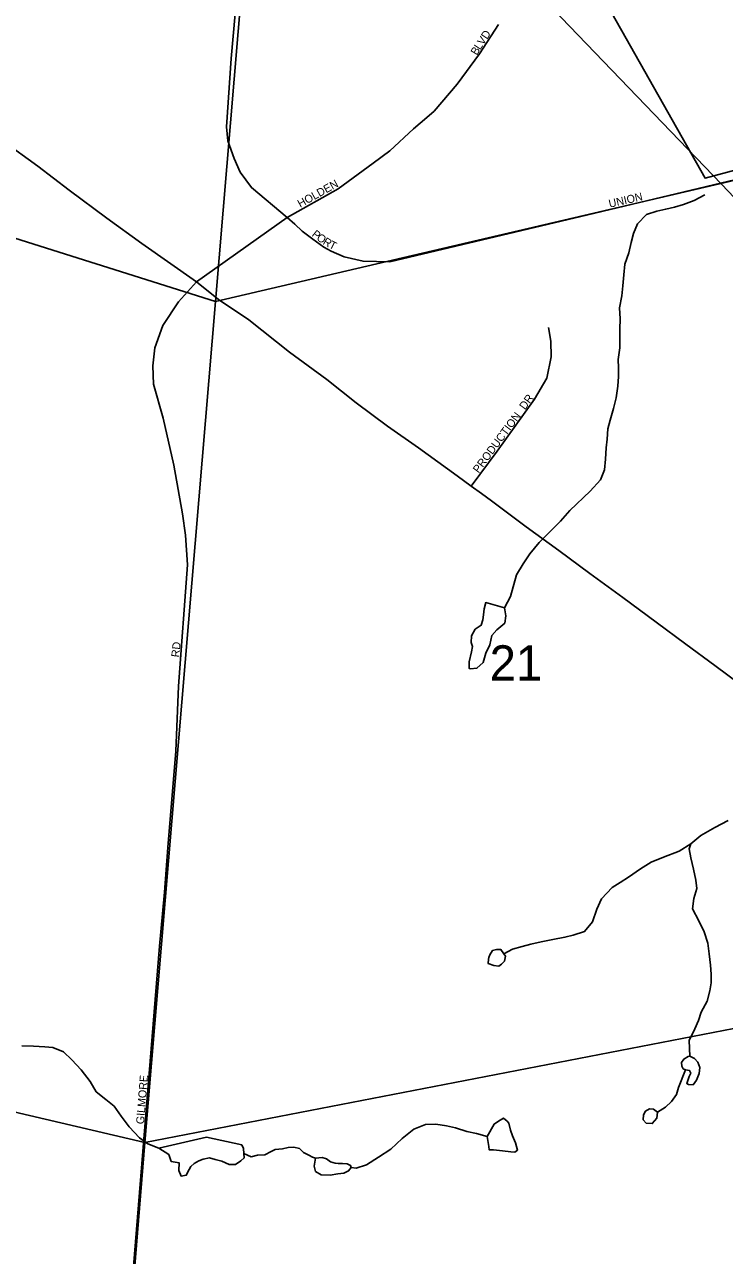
# Model space of a CAD drawing. Extents: x 1310247 to 1552180, y 377264 to 706493.
# Drawn here: x 1395630 to 1400004, y 485672 to 493363 of the extents above; entities that cross this region are included whole.
import ezdxf

# ---------------------------------------------------------------- set-up
doc = ezdxf.new("R2010")
doc.units = 0
for name, color, linetype in [('GM_X_City_Street', 7, 'Continuous'), ('GM_X_City_Street_Text', 7, 'Continuous'), ('GM_X_Corporation', 7, 'Continuous'), ('GM_X_Minor_River', 7, 'Continuous'), ('GM_X_Rail_Line', 7, 'Continuous'), ('GM_X_Section', 7, 'Continuous'), ('GM_X_Section_Text', 7, 'Continuous'), ('GM_X_State_Route', 7, 'Continuous')]:
    doc.layers.add(name, color=color, linetype=linetype)

msp = doc.modelspace()

# ---------------------------------------------------------------- linework, layer by layer
at = {"layer": 'GM_X_City_Street'}
for points in [[(1397270.1, 492156.8), (1397048, 492344.4), (1396977.2, 492439.5), (1396938.9, 492525), (1396900, 492637.3), (1396891.4, 492724.2), (1396921.6, 493150.5), (1397210.1, 496387.3), (1397265.6, 496918.7)], [(1398144.1, 492782.4), (1398189.3, 492821.1), (1398333.4, 492990.5), (1398473.5, 493180), (1398593.2, 493362.5)], [(1397270.1, 492156.8), (1397319.3, 492116.6), (1397365.8, 492072.5), (1397432.2, 492022.1), (1397500.5, 491972.3), (1397545.2, 491947.5), (1397626.9, 491910.5), (1397745.6, 491884.3), (1397912.1, 491879.2), (1399151.5, 492174), (1400486.6, 492493.1), (1401032.9, 492620.1), (1401943.2, 492821.7), (1402050.4, 492841.4), (1402114.6, 492842.7), (1402160.1, 492834.9)], [(1397808.6, 492496.2), (1397913.1, 492572.9), (1398059.9, 492710.3), (1398144.1, 492782.4)], [(1397270.1, 492156.8), (1397270.1, 492156.8), (1397590.1, 492335.8), (1397808.6, 492496.2)], [(1396703.9, 491755.2), (1397270.1, 492156.8)], [(1396381.4, 486474.1), (1396473.2, 487604.4), (1396503.6, 487941.3), (1396524.4, 488221), (1396574.4, 488821.5), (1396591.1, 489229.2), (1396647.6, 489986.8), (1396635.1, 490172), (1396616.7, 490305.8), (1396563.1, 490610.6), (1396496.4, 490903.5), (1396435.8, 491116.5), (1396431.6, 491229.6), (1396444.7, 491342), (1396492.9, 491483.1), (1396591.1, 491629.4), (1396703.9, 491755.2)], [(1398420.5, 490479.1), (1398583.3, 490697.1), (1398817.5, 491021.7), (1398894, 491152.7), (1398920.6, 491286.6), (1398918.4, 491384.9), (1398904, 491469.4)], [(1396142.8, 483709.9), (1396193.5, 484095.9), (1396225.1, 484551.2), (1396381.4, 486474.1)]]:
    msp.add_lwpolyline(points, dxfattribs=at)
at = {"layer": 'GM_X_Corporation'}
for points in [[(1397790.8, 501867.9), (1397344, 496894.2), (1399883.9, 492403.8), (1402179.6, 493020.2), (1402383.4, 495560.5), (1403636.5, 495282), (1403636.7, 497481.3), (1404236.7, 497681.3)], [(1404236.7, 497681.3), (1403636.7, 497481.3), (1403636.5, 495282), (1402383.4, 495560.5), (1402179.6, 493020.2), (1399883.9, 492403.8), (1397344, 496894.2), (1397790.8, 501867.9)]]:
    msp.add_lwpolyline(points, dxfattribs=at)
at = {"layer": 'GM_X_Minor_River'}
for points in [[(1399882.6, 492298), (1399815.4, 492263.7), (1399748.5, 492239.4), (1399691.8, 492220.8), (1399637.4, 492210.2), (1399582.8, 492197.6), (1399518, 492175.3), (1399460.2, 492118.6), (1399436.5, 492056.9), (1399420.9, 492001.1), (1399407.1, 491937.1), (1399383, 491865.4), (1399375.2, 491799.3), (1399369.3, 491729.2), (1399363.6, 491667), (1399349.5, 491593.1), (1399353.6, 491524.6), (1399349.8, 491458.4), (1399350.3, 491404.2), (1399350.6, 491341.9), (1399340.6, 491269.8), (1399343.2, 491217.5), (1399341.7, 491163.3), (1399338, 491103.1), (1399328, 491031), (1399310.1, 490963.2), (1399290.1, 490891.4), (1399276.5, 490837.5), (1399270.7, 490771.3), (1399265.2, 490717.2), (1399261.3, 490647), (1399255.4, 490580.8), (1399229.6, 490517.2), (1399165.5, 490446.6), (1399037.7, 490325.5), (1398979.7, 490258.7), (1398911.6, 490190.2), (1398845.6, 490125.7), (1398787.5, 490054.9), (1398745.7, 489993.8), (1398705.6, 489924.5), (1398667.8, 489788.9), (1398629.7, 489717.6)], [(1398629.7, 489717.6), (1398638.4, 489669.1), (1398631.2, 489623.1), (1398581.8, 489580.2), (1398550.8, 489544.9), (1398537.1, 489487), (1398513.6, 489435.4), (1398496, 489375.6), (1398456.9, 489340.5), (1398416.6, 489337.5), (1398408.7, 489339.8), (1398409.8, 489379.9), (1398423.6, 489443.8)], [(1398423.6, 489443.8), (1398430.5, 489475.8), (1398421.2, 489502.2), (1398424.3, 489542.3), (1398445.5, 489583.9), (1398484.3, 489609), (1398495.2, 489642.8), (1398498.1, 489674.9), (1398503.1, 489711), (1398512.3, 489750.9), (1398629.7, 489717.6)], [(1400028.2, 488389.7), (1399944.7, 488345.7), (1399857.1, 488295.8), (1399795.4, 488243.3), (1399721.9, 488197), (1399624.6, 488159.4), (1399547.5, 488129.4), (1399480.1, 488087), (1399404.4, 488034.8), (1399353.4, 488002), (1399302.4, 487971.2), (1399236.2, 487900.6), (1399206.3, 487835.1), (1399180.1, 487755.5), (1399130.3, 487694.5), (1399059.4, 487672.3), (1399006.9, 487659.7), (1398932.3, 487645.6), (1398859.6, 487631.5), (1398795, 487617.1), (1398740.4, 487602.5), (1398679.7, 487584.1)], [(1399795.4, 488243.3), (1399784.5, 488211.4), (1399795.1, 488156.8), (1399811.2, 488084.1), (1399825.3, 488015.4), (1399832, 487965), (1399814.2, 487901.1), (1399804.4, 487837.1), (1399844.5, 487761.6), (1399878.8, 487694.4), (1399900.9, 487623.5), (1399909.1, 487554.9), (1399917.2, 487484.4), (1399921.7, 487428), (1399922.3, 487375.7), (1399912.8, 487323.7), (1399897, 487259.8), (1399859, 487190.5), (1399841.5, 487138.7), (1399820.1, 487087.1), (1399783.9, 487013.7)], [(1398529.5, 487521.8), (1398526.8, 487495.8), (1398562.6, 487482.8), (1398594.6, 487479.9), (1398611, 487491.5), (1398629.5, 487509.1), (1398636.4, 487541), (1398624.8, 487555.4)], [(1398624.8, 487555.4), (1398607.4, 487582), (1398579.4, 487582.8), (1398555.1, 487577.4), (1398538.3, 487549.7), (1398531.9, 487533.8), (1398529.5, 487521.8)], [(1398679.7, 487584.1), (1398624.8, 487555.4)], [(1399783.9, 487013.7), (1399789.3, 486917.1)], [(1395613, 486981.6), (1395685.2, 486979.7), (1395755.3, 486973.8), (1395805.4, 486970.4), (1395872.9, 486944.5), (1395925.7, 486892.8), (1395982.2, 486831), (1396038.4, 486759.1), (1396076.8, 486693.8), (1396137.7, 486645.9), (1396188.7, 486604.3), (1396233.1, 486540.8), (1396283.5, 486475.2), (1396347.9, 486407.1), (1396399, 486369.6), (1396468.5, 486341.5)], [(1399760.9, 486831.4), (1399747, 486837.8), (1399737.4, 486854.2), (1399736, 486876.3), (1399750.7, 486898), (1399777.2, 486915.4), (1399789.3, 486917.1)], [(1399789.3, 486917.1), (1399817, 486902.2), (1399838.5, 486879.6), (1399851.6, 486845), (1399846.6, 486809), (1399829.4, 486767.3), (1399808.5, 486737.7), (1399780.4, 486738.5), (1399768.6, 486744.8), (1399783.8, 486788.6), (1399794.5, 486810.4), (1399786.9, 486826.7), (1399760.9, 486831.4)], [(1399760.9, 486831.4), (1399717.7, 486720), (1399704.5, 486676.2), (1399673.2, 486632.8), (1399636.1, 486597.6), (1399587.1, 486566.8)], [(1399587.1, 486566.8), (1399582.1, 486528.8), (1399553.1, 486495.4), (1399515, 486498.4), (1399497.5, 486519), (1399498.4, 486549.1)], [(1399498.4, 486549.1), (1399511, 486572.9), (1399535.5, 486588.3), (1399561.6, 486585.6), (1399587.1, 486566.8)], [(1397671.3, 486220.6), (1397703.3, 486215.8), (1397766.1, 486238.2), (1397841.6, 486284.4), (1397919.2, 486334.5), (1397989.2, 486401), (1398063.1, 486461.3), (1398136.1, 486489.4), (1398200.4, 486491.7), (1398266.4, 486481.9), (1398324.2, 486468.3), (1398393.8, 486446.3), (1398453.7, 486432.6), (1398521.4, 486414.7)], [(1398667, 486455), (1398656.1, 486497.5), (1398646.4, 486509.8), (1398622.8, 486528.5), (1398592.3, 486511.3), (1398564.2, 486492.1), (1398521.4, 486414.7)], [(1398521.4, 486414.7), (1398531.8, 486352.1), (1398533.2, 486332), (1398561.3, 486331.2), (1398617.3, 486325.7), (1398669.3, 486318.3), (1398695.3, 486315.6), (1398711.7, 486329.2), (1398699, 486375.8), (1398680.1, 486418.5), (1398667, 486455)], [(1396468.5, 486341.5), (1396767.4, 486409.8), (1396986.8, 486361.7), (1396998.2, 486339.3), (1396999.4, 486309.1), (1397002.7, 486280.9), (1396982.1, 486261.4), (1396947.4, 486240.2), (1396909.2, 486239.2), (1396861.6, 486260.6), (1396821.8, 486269.7), (1396785.9, 486280.7), (1396745.6, 486273.8), (1396719.2, 486262.4), (1396690.6, 486245.1), (1396668.1, 486227.6), (1396657.5, 486207.8), (1396640.5, 486172.1), (1396608.2, 486167), (1396593.1, 486201.5)], [(1396593.1, 486201.5), (1396596.4, 486249.7), (1396546.5, 486259.1), (1396531.6, 486301.7), (1396468.5, 486341.5)], [(1396999.4, 486309.1), (1397045, 486287.8), (1397085.4, 486296.8), (1397131.6, 486299.5), (1397170.3, 486320.6), (1397196.8, 486333.9), (1397241, 486336.8), (1397277.4, 486345.8), (1397313.5, 486346.9), (1397347.4, 486339.9), (1397372.8, 486315.1), (1397406.5, 486298.1), (1397430.2, 486285.4), (1397448.1, 486278.9)], [(1397448.1, 486278.9), (1397440.7, 486228.9), (1397447.9, 486196.5), (1397483.4, 486175.5), (1397539.5, 486172), (1397587.9, 486180.7), (1397626.2, 486185.7), (1397654.6, 486199), (1397671.3, 486220.6), (1397667.6, 486232.8), (1397645.8, 486243.4), (1397617.8, 486246.2)], [(1397617.8, 486246.2), (1397589.7, 486245), (1397571.7, 486247.5), (1397541.8, 486256.3), (1397516.2, 486275.1), (1397490.4, 486283.8), (1397448.1, 486278.9)]]:
    msp.add_lwpolyline(points, dxfattribs=at)
at = {"layer": 'GM_X_Rail_Line'}
msp.add_lwpolyline([(1391215.5, 501528.6), (1391363.1, 501366.3), (1391669.4, 501041.6), (1392708.6, 499946.2), (1394901.9, 497676.2), (1397119, 495354.7), (1398298.2, 494121.8), (1399986, 492365.7), (1401928, 490322.8), (1402792, 489425.8), (1403343.8, 488836.2), (1404387.5, 487753.6), (1405733.2, 486333.5), (1406735.3, 485281.4), (1408853, 483062.5), (1411288.7, 480519.4)], dxfattribs=at)
at = {"layer": 'GM_X_Section'}
for points in [[(1392089.7, 498619.6), (1397269.5, 496943), (1396822, 491632.9), (1391637.2, 493267.7)], [(1397269.5, 496943), (1402585.9, 498525.4), (1402124.4, 492869.7), (1396822, 491632.9)], [(1391637.2, 493267.7), (1396822, 491632.9), (1396381.7, 486376.7), (1391127.6, 487605)], [(1396822, 491632.9), (1402124.4, 492869.7), (1401679.3, 487401.6), (1396381.7, 486376.7)], [(1391127.6, 487605), (1396381.7, 486376.7), (1395953.5, 481118.2), (1390652.2, 482295.6)], [(1396381.7, 486376.7), (1401679.3, 487401.6), (1401288.3, 481936.3), (1395953.5, 481118.2)]]:
    msp.add_lwpolyline(points, close=True, dxfattribs=at)
at = {"layer": 'GM_X_State_Route'}
msp.add_lwpolyline([(1400099.7, 489242.9), (1399945.4, 489357.8), (1399763.4, 489491.3), (1399577.4, 489628.9), (1399369.7, 489782.8), (1399163.9, 489932.7), (1398970, 490076.4), (1398764.2, 490224.3), (1398548.5, 490386.5), (1398486.1, 490431.6), (1398420.5, 490479.1), (1398332.8, 490542.5), (1398091.4, 490717.1), (1397897.4, 490852.8), (1397701.5, 490998.5), (1397519.4, 491144.5), (1397286.2, 491315.5), (1397030.7, 491518), (1396840.7, 491645.3), (1396703.9, 491755.2), (1396361.8, 491995), (1396143.5, 492153.9), (1395907.3, 492327.7), (1395711.3, 492477.8), (1395494.4, 492636.7)], dxfattribs=at)

# ---------------------------------------------------------------- texts
at = {"layer": 'GM_X_City_Street_Text'}
for s, rotation, p in [('D', 56.31024, (1398520.8, 493266.7)), ('B', 59.67975, (1398457.6, 493167.2)), ('L', 56.77971, (1398477.2, 493200.8)), ('V', 56.30992, (1398496.4, 493230.1)), ('HOLDEN', 29.24909, (1397353, 492217.1)), ('UNION', 12.80437, (1399287.1, 492218.1)), ('P', 321.70966, (1397420.9, 492044.5)), ('O', 324.15333, (1397450.4, 492021.3)), ('R', 329.04068, (1397490, 491992.9)), ('T', 333.92803, (1397528, 491970.4)), ('DR', 53.74584, (1398758, 490951.7)), ('PRODUCTION', 53.50894, (1398467.8, 490555.9)), ('RD', 83.99458, (1396595.8, 489407.1)), ('GILMORE', 85.38838, (1396375.8, 486489.7))]:
    msp.add_text(s, height=50, rotation=rotation, dxfattribs=at).set_placement(p)
at = {"layer": 'GM_X_Section_Text'}
msp.add_text('21', height=221, rotation=0.00001, dxfattribs=at).set_placement((1398536.8, 489262.9))

doc.saveas('drawing.dxf')
